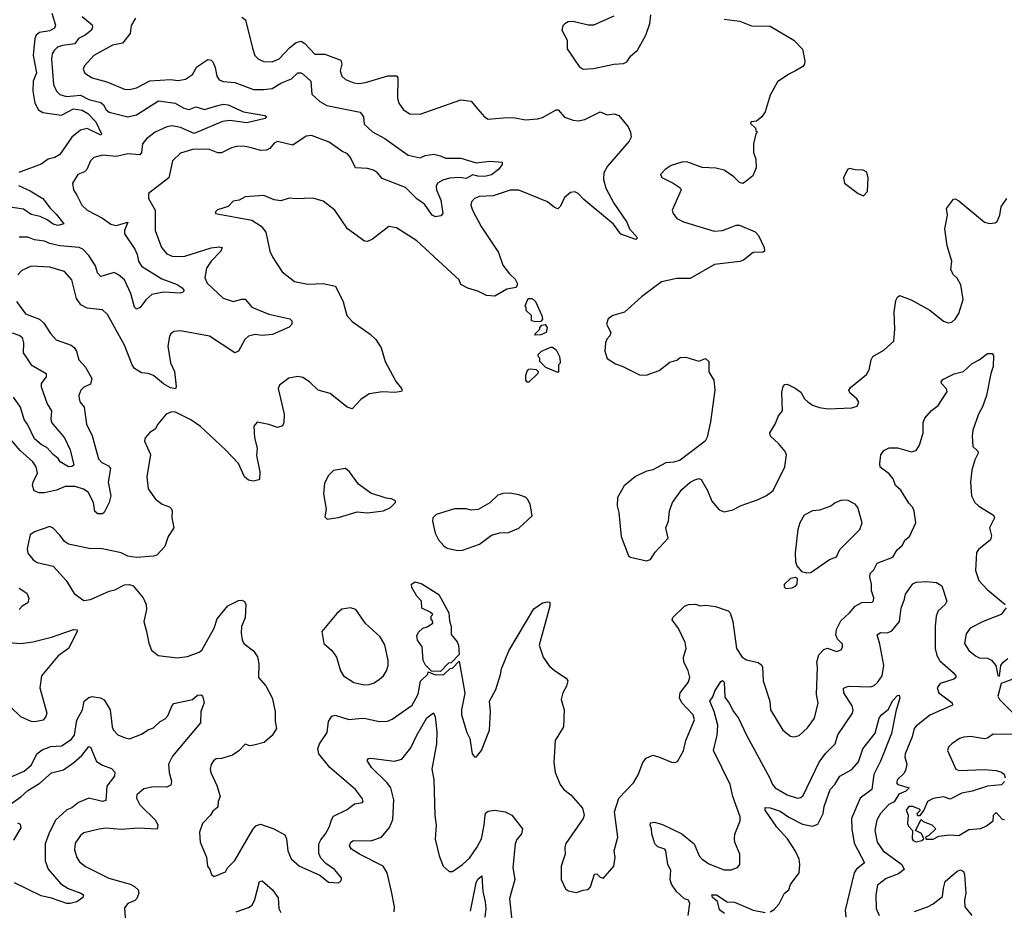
# Model space of a CAD drawing. Extents: x 1839239 to 1929705, y 762242 to 910352.
# Tile 409 of 429: x 1889368 to 1895163, y 895475 to 900716. Entities that reach past the tile are written whole.
import ezdxf

# ---------------------------------------------------------------- set-up
doc = ezdxf.new("R2010")
doc.units = 0

msp = doc.modelspace()

# ---------------------------------------------------------------- linework, layer by layer
at = {"layer": '0CON10XD'}
for points in [[(1889558.2, 900755), (1889577.9, 900685), (1889573.9, 900666.1), (1889545, 900651.2), (1889485, 900642), (1889465.4, 900625), (1889456.4, 900605), (1889447.6, 900505), (1889466.6, 900403.4), (1889448.2, 900355), (1889444.7, 900295), (1889457.1, 900225), (1889477.8, 900185), (1889505, 900171.1), (1889615, 900155.3), (1889685, 900192.1), (1889735, 900183.5), (1889768.2, 900165), (1889815.8, 900115), (1889848.8, 900045), (1889845, 900037.5), (1889765, 900076.1), (1889725, 900066.8), (1889675.8, 900025), (1889605, 899923.8), (1889575, 899905.3), (1889535, 899896.1), (1889495, 899866.8), (1889362.8, 899817.2)], [(1889735, 900734.5), (1889795.3, 900685.3), (1889797.4, 900672.6), (1889790, 900655), (1889753.6, 900625), (1889714.3, 900605.7), (1889691.9, 900575), (1889620, 900565), (1889591.4, 900555), (1889570, 900535), (1889559.6, 900515), (1889555.4, 900485), (1889568, 900335), (1889584.8, 900294.8), (1889605, 900275.4), (1889643.7, 900263.7), (1889725, 900272.3), (1889775, 900247.5), (1889845, 900229.5), (1889861.2, 900215), (1889876.6, 900186.6), (1889895, 900172.7), (1890005, 900144.6), (1890055, 900156.6), (1890185, 900239.1), (1890284, 900225), (1890335, 900196.2), (1890365, 900188.2), (1890405, 900204.4), (1890455, 900188.2), (1890535, 900211.6), (1890565, 900219.6), (1890594.6, 900214.6), (1890685, 900173.3), (1890811.7, 900151.7), (1890822.5, 900145), (1890812.5, 900135), (1890705, 900109.4), (1890605, 900123.2), (1890562.6, 900117.4), (1890395, 900046.5), (1890315, 900081.5), (1890265, 900091), (1890235, 900086.6), (1890165, 900055.3), (1890113.6, 900015), (1890090, 899985), (1890084.5, 899935), (1890075, 899921.8), (1890005, 899926.6), (1889935, 899911.8), (1889855, 899919.1), (1889803.9, 899906.1), (1889784.4, 899885), (1889764.2, 899835), (1889748.8, 899821.2), (1889710.8, 899805), (1889679.2, 899755), (1889684.3, 899715), (1889705, 899683.8), (1889734.4, 899625), (1889764.4, 899595), (1889855, 899549.1), (1889905, 899513.3), (1889935, 899505.5), (1890005.3, 899525.3), (1889984.6, 899475), (1889985.4, 899455.4), (1890046.4, 899365), (1890060, 899335), (1890068.2, 899295), (1890085, 899265.6), (1890205, 899192), (1890295, 899158), (1890325, 899138.8), (1890333.3, 899125), (1890332.5, 899115), (1890315, 899106.2), (1890215, 899112.5), (1890145, 899098.9), (1890111.4, 899068.6), (1890077.6, 899022.4), (1890055, 899013.3), (1890043.1, 899025), (1890021.5, 899105), (1889984.4, 899185), (1889950.6, 899215), (1889925, 899227.7), (1889845, 899205.6), (1889826.4, 899226.4), (1889815, 899267.5), (1889775, 899329.5), (1889739.2, 899365), (1889717.5, 899375), (1889605, 899385.7), (1889545, 899398.4), (1889515, 899412.5), (1889455, 899421.5), (1889415, 899437.3), (1889365, 899435.6)], [(1890049.2, 900725), (1890025, 900682.5), (1890018.9, 900635), (1889972.2, 900577.8)], [(1890675, 900732), (1890698, 900715), (1890739.1, 900549.1)], [(1892865, 900736.7), (1892746.4, 900683.6), (1892713.9, 900683.9), (1892625, 900706), (1892596.7, 900703.3), (1892577, 900693), (1892565, 900680), (1892560, 900655), (1892590, 900595), (1892590, 900545), (1892660.9, 900440.9), (1892685, 900426.2), (1892745, 900430), (1892864.4, 900455.6), (1892922.3, 900457.7), (1892941.2, 900468.8), (1892966.1, 900503.9), (1893005, 900537.5), (1893053.8, 900625), (1893076.2, 900695), (1893082, 900745)], [(1893515, 900720), (1893607, 900707), (1893675, 900681.2), (1893785, 900678.1), (1893925, 900596.7), (1893975, 900542.5), (1893988.8, 900475), (1893987.1, 900455), (1893978.1, 900441.9), (1893934.3, 900415.7), (1893895, 900396.7), (1893828.8, 900351.2), (1893785, 900272.5), (1893756.2, 900175), (1893736.1, 900143.9), (1893705, 900120), (1893672.5, 900115), (1893670, 900105), (1893698.3, 900078.3), (1893701.7, 900061.7), (1893710, 900055), (1893700, 900045), (1893686.7, 899985), (1893686.2, 899935), (1893700, 899895), (1893703.8, 899845), (1893682.3, 899797.7), (1893635, 899757.5), (1893625, 899752.5), (1893605, 899757.5), (1893571.7, 899791.7), (1893515, 899830), (1893465, 899843.3), (1893385, 899846.2), (1893295, 899880), (1893265, 899878.8), (1893202.3, 899857.7), (1893167.5, 899835), (1893140, 899805), (1893147, 899787), (1893215, 899754), (1893255, 899726.7), (1893261.2, 899715), (1893209.2, 899595), (1893214, 899575), (1893235.7, 899545.7), (1893275, 899526), (1893455, 899472.5), (1893504.2, 899475.8), (1893555, 899496.2), (1893585, 899506.7), (1893605, 899506.7), (1893697.9, 899467.9), (1893716.5, 899446.5), (1893750, 899375), (1893752.5, 899355), (1893745, 899347.5), (1893685, 899346), (1893628.8, 899301.2), (1893607.1, 899292.9), (1893456.7, 899275), (1893315, 899194), (1893236.1, 899193.9), (1893146.1, 899173.9), (1893027.5, 899085), (1892927.5, 898995), (1892860, 898975), (1892832.5, 898955), (1892822.5, 898925), (1892847.5, 898875), (1892842.5, 898855), (1892823.9, 898836.1), (1892816.4, 898813.6), (1892811.2, 898765), (1892825, 898723.3), (1892875, 898691.2), (1892915, 898677.5), (1893015.9, 898625.9), (1893055, 898623.8), (1893132.5, 898652.5), (1893195, 898700), (1893235, 898713.3), (1893255, 898727.5), (1893289.3, 898729.3), (1893365, 898706.7), (1893405, 898722.5), (1893423.3, 898705), (1893423.6, 898643.6), (1893453.9, 898593.9), (1893460, 898535), (1893435, 898350), (1893415, 898260), (1893403.3, 898235), (1893255, 898123.3), (1893218.3, 898111.7), (1893171.2, 898108.8), (1893095, 898068), (1893052.7, 898057.3), (1892991.7, 898028.3), (1892926.1, 897973.9), (1892886.7, 897905), (1892883.8, 897855), (1892893.8, 897815), (1892908.8, 897675), (1892951.7, 897561.7), (1892962.5, 897552.5), (1893058.3, 897531.7), (1893080, 897540), (1893107.7, 897582.3), (1893184.3, 897665), (1893170.6, 897725), (1893186.7, 897765), (1893191.9, 897825), (1893210, 897875), (1893265, 897951.2), (1893315, 897993.8), (1893341.7, 898008.3), (1893365, 898016), (1893379.5, 898009.5), (1893416, 897945), (1893442.4, 897882.4), (1893485, 897831.2), (1893515, 897819.2), (1893565, 897832.5), (1893615, 897857.1), (1893715, 897892.5), (1893764.2, 897915.8), (1893803.3, 897945), (1893872.5, 898085), (1893882, 898155), (1893874, 898175), (1893835, 898222), (1893786.7, 898265), (1893783.8, 898285), (1893813.8, 898335), (1893833.8, 898385), (1893858, 898415), (1893854, 898525), (1893862.3, 898557.7), (1893870.8, 898569.2), (1893885, 898571.2), (1893932.5, 898547.5)], [(1889972.2, 900577.8), (1889915, 900566.5), (1889805, 900505.5), (1889749.2, 900445), (1889741.9, 900425), (1889752, 900402), (1889794, 900375), (1889881.1, 900351.1), (1889985, 900307.5), (1890015, 900306.2), (1890055, 900315.5), (1890133.6, 900356.4), (1890255, 900363.8), (1890300.7, 900359.3), (1890344.5, 900365.5), (1890385, 900394.2), (1890411.2, 900438.8), (1890475, 900481.4), (1890495, 900478), (1890505, 900468.8), (1890518.9, 900435), (1890528.1, 900385), (1890542.8, 900362.8), (1890565, 900351.9), (1890635, 900347.1), (1890745, 900306.4), (1890805, 900304.6), (1890855, 900311.9), (1890908.5, 900345), (1890968.3, 900368.3), (1891005, 900402.7), (1891023.6, 900403.6), (1891036.7, 900396.7), (1891082.2, 900355), (1891087.4, 900277.4), (1891135, 900234.7), (1891175, 900211.1), (1891372, 900172), (1891390.9, 900145), (1891395, 900101.9), (1891445, 900056.9), (1891516.8, 900016.8), (1891655, 899919.6), (1891725, 899903.1), (1891755, 899916.7), (1891805, 899925.6), (1891845.5, 899915.5), (1891875, 899900.5), (1891965, 899902.2), (1892054.3, 899874.3), (1892135, 899884), (1892207, 899877), (1892207.5, 899865), (1892186.2, 899835), (1892145, 899804.2), (1892105, 899794.5), (1892065, 899794.6), (1892035, 899803.9), (1892009.3, 899789.3), (1891995, 899781.8), (1891956.7, 899786.7), (1891897, 899783), (1891858.1, 899771.9), (1891826.6, 899753.4), (1891818.6, 899735), (1891820.5, 899715), (1891846.8, 899655), (1891858.8, 899575), (1891847.7, 899562.3), (1891815, 899556.2), (1891795, 899566.7), (1891749.8, 899629.8), (1891705, 899662.2), (1891638.6, 899728.6), (1891502.3, 899782.3), (1891475, 899815.6), (1891451.5, 899831.5), (1891415, 899840.9), (1891345, 899843.8), (1891314.6, 899905), (1891297, 899927), (1891265, 899942), (1891189.2, 899995), (1891085, 900035.6), (1891055, 900031.4), (1890975, 899978.6), (1890885, 899998.6), (1890865, 899989.2), (1890840.8, 899959.2), (1890821.1, 899948.9), (1890785, 899947.1), (1890725.4, 899964.6), (1890685, 899971.8), (1890645, 899969.6), (1890615, 899962.1), (1890555, 899932), (1890535, 899932.2), (1890485, 899952.1), (1890455, 899954.6), (1890385, 899952.7), (1890315, 899930), (1890267.1, 899885), (1890245, 899785.7), (1890126.1, 899693.9), (1890126.2, 899665), (1890164.5, 899595), (1890164.6, 899475), (1890203.5, 899375), (1890235, 899337.8), (1890265, 899324.5), (1890335, 899322.2), (1890495, 899372.9), (1890545, 899380.5), (1890560, 899375), (1890551.5, 899355), (1890495.3, 899295), (1890467.9, 899255), (1890458, 899198), (1890471.5, 899165), (1890565, 899077.3), (1890625, 899058.2), (1890675, 899072.5), (1890695, 899070.6), (1890733.8, 899025), (1890835, 898983.6), (1890957.5, 898955), (1890970, 898945), (1890970, 898925), (1890954.2, 898905.8), (1890856.1, 898863.9), (1890795, 898857.7), (1890755, 898863.6), (1890715, 898853.6), (1890693.1, 898835), (1890655, 898766.2), (1890635, 898756), (1890485, 898854.4), (1890315, 898885.7), (1890275, 898880.8), (1890256, 898865), (1890249.1, 898850.9), (1890240, 898795), (1890256.6, 898696.6), (1890279.4, 898645), (1890288.3, 898558.3), (1890285.7, 898544.3), (1890255, 898548.9), (1890215, 898572.5), (1890155, 898621.5), (1890125, 898633.5), (1890085, 898638.5), (1890043.2, 898663.2), (1890029.2, 898685), (1889985, 898800.8), (1889885, 898982), (1889855, 899008.1), (1889765, 899019.5), (1889728.4, 899038.4), (1889703.1, 899075), (1889674.4, 899185), (1889632.5, 899235), (1889545, 899259.2), (1889436.4, 899266.4), (1889380.5, 899239.5), (1889357.5, 899215)], [(1890739.1, 900549.1), (1890752.9, 900505), (1890773.7, 900483.7), (1890805, 900469.5), (1890855, 900467.5), (1890895, 900486.7), (1890957.7, 900552.3), (1890995, 900582.2), (1891025, 900590.6), (1891046.6, 900576.6), (1891105, 900513.1), (1891165, 900513.9), (1891258.6, 900478.6), (1891263.8, 900455), (1891254, 900415), (1891263.8, 900385), (1891285, 900364.2), (1891334.5, 900344.5), (1891365, 900340.5), (1891403, 900347), (1891535, 900386.9), (1891585.5, 900385.5), (1891594.2, 900374.2), (1891591.4, 900255), (1891600, 900225), (1891628, 900185), (1891665, 900163.1), (1891725, 900160.6), (1891965, 900245.6), (1892025, 900236.2), (1892062.1, 900192.1), (1892104.3, 900144.3), (1892125, 900130), (1892235, 900141.5), (1892285, 900139.4), (1892345, 900126.7), (1892415, 900132.5), (1892445, 900141.1), (1892525, 900186), (1892536.7, 900185), (1892575, 900142.5), (1892625, 900124.4), (1892655, 900120.5), (1892695, 900128.5), (1892785, 900174.3), (1892825, 900155.7), (1892867.3, 900162.7), (1892895, 900153.1), (1892948.6, 900085), (1892963.3, 900055), (1892967.9, 900025), (1892955, 900000.8), (1892828.6, 899855), (1892807.1, 899815), (1892804.5, 899775), (1892818.9, 899725), (1892865, 899637.5), (1892942, 899525), (1892956.9, 899485), (1893005, 899432.5), (1892995, 899422.5), (1892905.8, 899455), (1892862.7, 899512.7), (1892687.8, 899657.8), (1892655, 899692.9), (1892635, 899702.9), (1892610, 899700), (1892575, 899670), (1892551.2, 899618.8), (1892535, 899604), (1892515, 899610.8), (1892473.8, 899643.8), (1892305, 899712.7), (1892255, 899713.9), (1892155, 899680), (1892074, 899676), (1892045, 899663.1), (1892027.1, 899645), (1892024.4, 899625), (1892033.8, 899595), (1892085, 899498.8), (1892185.3, 899345.3), (1892212.1, 899272.1), (1892250.5, 899220.5), (1892285, 899190), (1892298.6, 899161.4), (1892290.7, 899139.3), (1892235, 899130), (1892165, 899089.5), (1892115, 899092.5), (1892065, 899118.6), (1892005, 899136.7), (1891965, 899157.5), (1891953.8, 899185), (1891934, 899205), (1891705, 899415.6), (1891585, 899491.2), (1891540.5, 899499.5), (1891445, 899424.2), (1891415, 899410.8), (1891397.5, 899412.5), (1891298, 899485), (1891222.5, 899595), (1891155, 899648.1), (1891093.2, 899666.8), (1890995, 899662), (1890955, 899666), (1890905, 899650.8), (1890865.6, 899655.6), (1890805, 899680.8), (1890695, 899673.3), (1890660, 899655), (1890625, 899647.5), (1890595, 899617.5), (1890533, 899597), (1890520, 899585), (1890520, 899575), (1890735, 899537.1), (1890790.3, 899500.3), (1890816, 899465), (1890841.2, 899355), (1890857.7, 899317.7), (1890913, 899233), (1890985.9, 899175.9), (1891065, 899160), (1891155, 899164.4), (1891227.5, 899147.5), (1891272.9, 899055), (1891293.1, 898975), (1891325, 898940), (1891431.2, 898865), (1891463.8, 898835), (1891496, 898785), (1891520, 898705), (1891562, 898625), (1891583.8, 898585), (1891616.2, 898545), (1891620, 898535), (1891615, 898527.5), (1891576.9, 898523.1), (1891503.4, 898526.6), (1891425, 898514), (1891375, 898482), (1891325, 898426.2), (1891295, 898436), (1891195, 898516), (1891125, 898536.2), (1891073.3, 898585), (1891035, 898611.2), (1891005, 898616), (1890953, 898607), (1890896.7, 898565), (1890890, 898545), (1890923.8, 898395), (1890922.2, 898345), (1890915, 898326.2), (1890885, 898315.8), (1890835, 898334), (1890765, 898346.7), (1890746.7, 898325), (1890750.8, 898255), (1890765.8, 898195), (1890762.3, 898152.3), (1890782, 898055), (1890780, 898015), (1890775, 898007.5), (1890745, 898001.2), (1890715, 898006.2), (1890692, 898025), (1890663.8, 898086.2), (1890656.2, 898105), (1890579.2, 898185), (1890433, 898323), (1890375, 898361.3), (1890285, 898406.8), (1890261.7, 898408.3), (1890230, 898395), (1890180.8, 898335), (1890165, 898306.2), (1890135, 898286.2), (1890106.7, 898255), (1890102, 898235), (1890137, 898157), (1890117.1, 898025), (1890124.3, 897955), (1890167.5, 897895), (1890206, 897866), (1890249.5, 897849.5), (1890259.7, 897839.7), (1890265.7, 897825), (1890262.9, 897785), (1890275.5, 897725), (1890241.1, 897675), (1890223.3, 897615), (1890175.7, 897564.3), (1890155, 897558), (1890055, 897551.9), (1890005, 897559.4), (1889985, 897568.1), (1889965, 897578.1), (1889845, 897604.5), (1889785, 897602.1), (1889655, 897630), (1889632, 897645), (1889605, 897683.3), (1889565, 897723.3), (1889545, 897733.8), (1889455, 897702.1), (1889429.5, 897685), (1889411.4, 897605), (1889416.6, 897576.6), (1889446.8, 897536.8), (1889470.9, 897520.9), (1889565, 897500), (1889642, 897415), (1889688.8, 897338.8), (1889745, 897298.8), (1889785, 897304), (1889895, 897352.5), (1889928.7, 897361.3), (1889985, 897390), (1890015, 897392), (1890035, 897383.8), (1890095, 897313.3), (1890112.9, 897275), (1890114.4, 897245), (1890099.2, 897175), (1890113.9, 897116.1), (1890127.7, 897047.7), (1890143.3, 897005), (1890183.9, 896973.9), (1890295, 896961.2), (1890355, 896968), (1890425, 896993.1), (1890440.6, 897005), (1890512.2, 897135), (1890530.6, 897189.4), (1890592.8, 897267.2), (1890655, 897297.1), (1890675, 897299.2), (1890692, 897292), (1890700, 897275), (1890695.8, 897195.8), (1890674.4, 897145), (1890671.2, 897105), (1890677.5, 897067.5), (1890687.1, 897045), (1890745, 897002.5), (1890767.4, 896967.4), (1890775.7, 896925), (1890774.2, 896845), (1890816.2, 896795), (1890854, 896725), (1890872, 896645), (1890871.2, 896585), (1890880, 896545), (1890855, 896503.3), (1890807.3, 896462.7), (1890746.1, 896446.1), (1890722.3, 896442.3), (1890695, 896452.5), (1890657, 896413), (1890621.4, 896388.6), (1890555, 896368.8), (1890525, 896366), (1890508.8, 896355), (1890495, 896332.5), (1890489.2, 896305), (1890492.9, 896285), (1890529.1, 896209.1), (1890547.3, 896145), (1890536.8, 896115), (1890535, 896081.2), (1890505, 896058.8), (1890491.2, 896035), (1890443.8, 895985), (1890426.2, 895935), (1890430, 895875), (1890468.3, 895788.3), (1890473.6, 895733.6), (1890487.5, 895715), (1890497.5, 895685), (1890513.6, 895673.6), (1890579.3, 895700.7), (1890591.2, 895725), (1890635, 895767.5), (1890740.4, 895949.6), (1890758.8, 895971.2), (1890785, 895982.2), (1890863.7, 895953.7), (1890929.6, 895919.6), (1890939.4, 895895), (1890945.6, 895825), (1890966.7, 895776.7), (1891015, 895734.2), (1891135, 895681.2), (1891185, 895641.2), (1891243, 895637), (1891256.4, 895643.6), (1891262.5, 895655), (1891262.5, 895665), (1891220, 895715), (1891169.4, 895749.4), (1891141.4, 895781.4), (1891128.2, 895808.2), (1891129.1, 895865), (1891139.6, 895890.4), (1891168.1, 895925), (1891192.4, 895967.6), (1891202.6, 896007.4), (1891215, 896028.6), (1891295, 896067.5), (1891338.8, 896101.2), (1891385, 896108.8), (1891390, 896115), (1891385, 896130), (1891344.2, 896185), (1891194.3, 896315), (1891128, 896395), (1891122.9, 896425), (1891131.9, 896455), (1891177.9, 896522.1), (1891185.7, 896585), (1891205, 896618), (1891225, 896622.2), (1891305, 896598.5), (1891365, 896603.5), (1891395, 896605.5), (1891485, 896585.6), (1891532.1, 896587.9), (1891560.3, 896599.7), (1891678.9, 896681.1), (1891713.8, 896746.2), (1891727.7, 896822.3), (1891770, 896865), (1891771.7, 896878.3), (1891815, 896860), (1891865, 896862.5), (1891901.7, 896898.3), (1891915, 896900), (1891955, 896940), (1891987.3, 896752.7), (1891968.6, 896655), (1891969.2, 896625), (1892000.7, 896520.7), (1892017.5, 896485), (1892031.2, 896395), (1892045, 896377.5), (1892055, 896376.7), (1892086.9, 896415), (1892134.2, 896535), (1892139.4, 896645), (1892132.9, 896705), (1892170.6, 896775), (1892197.3, 896862.7), (1892204.4, 896895), (1892247.6, 897002.4), (1892395, 897248.8), (1892445, 897284.4), (1892475, 897290.8), (1892487.7, 897287.7), (1892488.1, 897265), (1892425.8, 897035), (1892450, 896965), (1892485, 896913.8), (1892515.5, 896885.5), (1892585, 896841.2), (1892594, 896825), (1892586.6, 896793.4), (1892564, 896755), (1892556, 896715), (1892572.9, 896655), (1892569.2, 896555), (1892520, 896475), (1892512.5, 896345), (1892520, 896285), (1892550, 896215), (1892570, 896185), (1892611.2, 896155), (1892680.8, 896075), (1892690, 896035), (1892684.2, 896015), (1892582.9, 895867.1), (1892577.5, 895845), (1892579.2, 895805), (1892554.2, 895735), (1892556, 895655), (1892581.2, 895601.2), (1892598.3, 895588.3), (1892645, 895578.8), (1892685, 895593.8), (1892715, 895596.2), (1892727.7, 895612.3), (1892752.2, 895687.8), (1892765, 895688.6), (1892785, 895670), (1892805, 895663.3), (1892865.7, 895734.3), (1892872, 895785), (1892866.2, 895825), (1892888.1, 895905), (1892870, 896055), (1892895.5, 896134.5), (1892981.2, 896225), (1893008.8, 896271.2), (1893035, 896343.8), (1893055, 896370), (1893095, 896387.1), (1893133.3, 896376.7), (1893205, 896346), (1893225, 896343.8), (1893239.7, 896350.3), (1893275, 896413.3), (1893289.5, 896475), (1893339.4, 896595), (1893331.4, 896625), (1893264.8, 896694.8), (1893250.7, 896725), (1893255.3, 896754.7), (1893301.9, 896815), (1893313.1, 896845), (1893301.9, 896885), (1893276.4, 896936.4), (1893275.5, 896965), (1893290.5, 897015), (1893285, 897050), (1893245, 897133.8), (1893207.5, 897185), (1893211.7, 897198.3), (1893281.4, 897265), (1893304.7, 897275.3), (1893345, 897276.8), (1893375, 897266.8), (1893405, 897270.5), (1893462.8, 897262.8), (1893537.9, 897237.9), (1893550, 897225), (1893564.6, 897174.6), (1893587.1, 897015), (1893620, 896965), (1893645, 896948.6), (1893715, 896932.9), (1893735, 896920), (1893740.6, 896905), (1893744.3, 896825), (1893784.2, 896705), (1893788.1, 896655), (1893859.2, 896535), (1893905, 896499.2), (1893925, 896495.8), (1893955, 896504.2), (1894005, 896548), (1894046.7, 896605), (1894067.1, 896695), (1894058.8, 896745), (1894064.6, 896905), (1894060.9, 896935), (1894071.7, 896978.3), (1894100.9, 897009.1), (1894122.5, 897017.5), (1894175, 896997.9), (1894202.9, 897007.1), (1894211.9, 897025), (1894210.9, 897040.9), (1894180.9, 897070.9), (1894172.7, 897095), (1894176.5, 897126.5), (1894200.7, 897179.3), (1894252.2, 897225), (1894285, 897264.5), (1894325, 897286.7), (1894385, 897288.2), (1894393.3, 897296.7), (1894395.9, 897314.1)], [(1894335, 899680), (1894357.5, 899705), (1894362.5, 899785), (1894355, 899820), (1894331.7, 899831.7), (1894285, 899832.5), (1894255, 899840), (1894240, 899835), (1894217.5, 899785), (1894222.5, 899755), (1894304, 899694), (1894335, 899680)], [(1889361.4, 899741.4), (1889429.6, 899709.6), (1889505, 899663.3), (1889547.2, 899607.2), (1889582.4, 899572.4), (1889628.8, 899515), (1889595, 899505.6), (1889565, 899513.5), (1889529, 899539), (1889487.8, 899557.8), (1889435, 899570.6), (1889390.6, 899600.6), (1889283.6, 899616.4)], [(1893932.5, 898547.5), (1893966, 898525), (1893988, 898485), (1894006.6, 898466.6), (1894035, 898446.9), (1894075, 898433.1), (1894124.4, 898425.6), (1894265, 898431.2), (1894298.3, 898441.7), (1894306.7, 898465), (1894296.2, 898485), (1894255, 898520), (1894248.8, 898535), (1894258.8, 898551.2), (1894351.7, 898628.3), (1894367.5, 898655), (1894379.2, 898715), (1894388.8, 898735), (1894455, 898772), (1894513.8, 898825), (1894520, 898895), (1894515.6, 898995), (1894525.8, 899064.2), (1894535, 899083.3), (1894547, 899093), (1894615, 899068.6), (1894725, 899007.5), (1894805, 898941.2), (1894832.3, 898932.3), (1894854.1, 898935.9), (1894875, 898953.8), (1894895, 898986.7), (1894920.6, 899069.4), (1894907.7, 899155), (1894885, 899194.4), (1894863.6, 899215), (1894849.2, 899245), (1894854, 899295), (1894828, 899385), (1894814.3, 899485), (1894829.2, 899565), (1894824, 899605), (1894865, 899660), (1894875, 899662.5), (1894895, 899651.2), (1895046.7, 899525), (1895075, 899516), (1895109.5, 899520.5), (1895120.5, 899529.5), (1895136.7, 899565), (1895144.1, 899615.9), (1895178.8, 899665)], [(1889348.3, 899058.3), (1889401.5, 898985), (1889485, 898954.1), (1889510.5, 898930.5), (1889548.7, 898868.7), (1889582.6, 898832.6), (1889671.5, 898801.5), (1889687.9, 898787.9), (1889701.8, 898765), (1889717.1, 898715), (1889755, 898670.9), (1889791.8, 898605), (1889785, 898572.2), (1889745, 898552.9), (1889727.1, 898535), (1889716, 898505), (1889718.6, 898485), (1889724.6, 898464.6), (1889748.1, 898435), (1889761.8, 898335), (1889795, 898266.7), (1889832, 898132), (1889850.9, 898110.9), (1889890.2, 898090.2), (1889903.3, 898075), (1889887.9, 897995), (1889904, 897915), (1889894.4, 897875), (1889865, 897815.6), (1889855, 897809.1), (1889828.9, 897808.9), (1889811.1, 897821.1), (1889802.2, 897875), (1889771.2, 897935), (1889743.5, 897953.5), (1889695, 897968.3), (1889635, 897969.7), (1889585, 897947.6), (1889515, 897931.2), (1889482, 897932), (1889453.1, 897943.1), (1889442.5, 897975), (1889446.7, 897995), (1889473.2, 898046.8), (1889465.4, 898085.4), (1889446, 898115), (1889370.2, 898180.2), (1889301.9, 898261.9)], [(1892405, 898937.5), (1892380, 898945), (1892380, 898975), (1892350, 899005), (1892350, 899025), (1892342.5, 899032.5), (1892360, 899075), (1892385, 899076.2), (1892405, 899057.5), (1892441.2, 898975), (1892446.2, 898953.8), (1892435, 898940), (1892405, 898937.5)], [(1892405, 898860), (1892400, 898865), (1892430, 898895), (1892430, 898905), (1892441.7, 898918.3), (1892461.7, 898921.7), (1892472.5, 898905), (1892466.7, 898875), (1892435, 898862.5), (1892405, 898860)], [(1889323.6, 898873.6), (1889368.3, 898858.3), (1889382.9, 898845), (1889390.8, 898815), (1889389.2, 898755), (1889434.7, 898685), (1889524.2, 898635), (1889524.4, 898615), (1889505, 898589.5), (1889494.5, 898575), (1889493.8, 898555), (1889529.1, 898455), (1889554.7, 898415), (1889550.4, 898365), (1889555, 898346.2), (1889631.5, 898255), (1889665.5, 898185), (1889686.5, 898095), (1889675, 898087.1), (1889655, 898085.7), (1889607.1, 898115), (1889594.6, 898134.6), (1889565, 898156.5), (1889527.7, 898197.7), (1889495, 898215.3), (1889455, 898249.6), (1889415, 898332.7), (1889393.6, 898363.6), (1889371.9, 898435), (1889332.3, 898495)], [(1892535, 898640), (1892465, 898670), (1892430, 898705), (1892430, 898725), (1892421.7, 898731.7), (1892420, 898745), (1892440, 898765), (1892495, 898790), (1892505, 898790), (1892525, 898773.3), (1892546.2, 898735), (1892550, 898705), (1892550, 898695), (1892540, 898685), (1892540, 898645), (1892535, 898640)], [(1894395.9, 897314.1), (1894381.1, 897355), (1894382.3, 897395), (1894371.1, 897435), (1894373, 897457), (1894395, 897478.8), (1894415, 897517.1), (1894506.3, 897553.7), (1894533.6, 897596.4), (1894565, 897623.3), (1894577.6, 897652.4), (1894605, 897675.5), (1894643.5, 897755), (1894633.7, 897823.7), (1894624.6, 897844.6), (1894601.1, 897871.1), (1894555, 897947.3), (1894523.6, 897975), (1894508.5, 898015), (1894485, 898044.4), (1894433.4, 898083.4), (1894430.2, 898105), (1894436.7, 898155), (1894455, 898181.7), (1894485, 898197.5), (1894535, 898197.5), (1894616.9, 898173.1), (1894645, 898180), (1894665, 898212), (1894686.4, 898285), (1894686.7, 898345), (1894695, 898371.2), (1894734.6, 898415.4), (1894775, 898446), (1894820.9, 898519.1), (1894826.4, 898526.4), (1894823.9, 898543.9), (1894793.8, 898575), (1894791.2, 898585), (1894800.9, 898599.1), (1894868.5, 898631.5), (1894924, 898645), (1894975, 898692.2), (1895016.2, 898713.8), (1895065, 898752.5), (1895091.7, 898751.7), (1895099.3, 898739.3), (1895098, 898675), (1895083.3, 898635), (1895058.9, 898505), (1895035, 898438.8), (1895011.2, 898395), (1894978.7, 898301.3), (1894973.3, 898265), (1894978.1, 898205), (1895006.9, 898176.9), (1895010, 898165), (1894990, 898125), (1894972.2, 898065), (1894964.5, 897995), (1894970, 897915), (1894990.8, 897875), (1895013.7, 897853.7), (1895099.3, 897799.3), (1895105.7, 897785), (1895075.7, 897725), (1895088.3, 897678.3), (1895081.4, 897655), (1895011.3, 897598.7), (1894999.7, 897580.3), (1894994.3, 897475), (1895012.9, 897415), (1895062.6, 897362.6), (1895168, 897275)], [(1892355, 898582.5), (1892346.7, 898595), (1892346.2, 898625), (1892355, 898647.5), (1892365, 898660), (1892375, 898662.5), (1892408.3, 898658.3), (1892420, 898645), (1892417.5, 898635), (1892365, 898583.3), (1892355, 898582.5)], [(1891177, 897777), (1891215, 897783.3), (1891245, 897786.7), (1891355, 897819.2), (1891415, 897814.2), (1891510, 897825), (1891550, 897845), (1891580, 897875), (1891580, 897885), (1891557, 897897), (1891525, 897900), (1891435, 897929.2), (1891362.8, 897982.8), (1891308.6, 898055), (1891285, 898075.6), (1891215, 898063.8), (1891185.6, 898034.4), (1891162.2, 897987.8), (1891156, 897925), (1891171.2, 897835), (1891165, 897790), (1891177, 897777)], [(1891945, 897592.7), (1891975, 897593.6), (1892075, 897629.2), (1892145, 897682.5), (1892195, 897696.7), (1892245, 897698.8), (1892306.5, 897723.5), (1892384.1, 897795.9), (1892372, 897865), (1892356.2, 897895), (1892345, 897905.8), (1892305, 897920.8), (1892255, 897930), (1892211.7, 897928.3), (1892181.7, 897918.3), (1892135, 897872.5), (1892067, 897833), (1892025, 897830), (1891995, 897837.5), (1891927, 897837), (1891820, 897805), (1891800, 897785), (1891797.5, 897765), (1891814, 897695), (1891832.5, 897655), (1891865, 897619.2), (1891885, 897606.7), (1891945, 897592.7)], [(1894000.5, 897460.5), (1894025, 897463.8), (1894135, 897540), (1894175, 897555.5), (1894195, 897597.5), (1894313.8, 897715), (1894326.2, 897755), (1894301.2, 897845), (1894285.7, 897865.7), (1894245, 897886.2), (1894205, 897888), (1894167.3, 897872.7), (1894143.3, 897853.3), (1894075, 897830), (1894034.2, 897825.8), (1893985, 897800), (1893960, 897755), (1893948.8, 897715), (1893931.7, 897578.3), (1893934.2, 897525), (1893943, 897503), (1893969.5, 897469.5), (1894000.5, 897460.5)], [(1893878.3, 897368.3), (1893915, 897373.3), (1893935, 897383.3), (1893943.3, 897395), (1893946.7, 897425), (1893935, 897432.5), (1893905, 897426.7), (1893868.3, 897391.7), (1893868.3, 897378.3), (1893878.3, 897368.3)], [(1889365, 897370.4), (1889410.5, 897340.5), (1889422.1, 897312.1), (1889416, 897284), (1889382.5, 897265), (1889364.5, 897245.5)], [(1891845, 896880), (1891791.7, 896881.7), (1891757, 896917), (1891742, 896945), (1891737.5, 897025), (1891708.8, 897065), (1891705, 897090), (1891715, 897112.5), (1891740, 897135), (1891767, 897143), (1891800, 897165), (1891798.3, 897178.3), (1891790, 897185), (1891790, 897205), (1891800, 897215), (1891785, 897230), (1891735, 897252.5), (1891732.5, 897295), (1891705, 897323.3), (1891676.2, 897375), (1891673.8, 897395), (1891695, 897408), (1891735, 897396), (1891835, 897332.5), (1891894, 897225), (1891897.5, 897177.5), (1891908.6, 897145), (1891908.3, 897098.3), (1891943.3, 897055), (1891951.2, 897035), (1891955, 896980), (1891908.3, 896931.7), (1891891.7, 896928.3), (1891845, 896880)], [(1893302.9, 895445), (1893312.5, 895515), (1893305, 895534.2), (1893281.5, 895541.5), (1893234.7, 895584.7), (1893205, 895628.8), (1893196.4, 895656.4), (1893201.2, 895711.2), (1893183.6, 895745), (1893170.4, 895825), (1893165, 895834.3), (1893125, 895849.1), (1893106.5, 895866.5), (1893088.2, 895925), (1893087.5, 895955), (1893078.6, 895975), (1893081.4, 895988.6), (1893105, 895994.2), (1893150.6, 895980.6), (1893265.8, 895925), (1893338.6, 895865), (1893368.1, 895795), (1893385, 895775.7), (1893425, 895748.1), (1893515, 895711.9), (1893555, 895712), (1893592.5, 895727.5), (1893606, 895745), (1893605.8, 895805), (1893576.9, 895875), (1893574.4, 895895), (1893577.6, 895922.4), (1893609.1, 896000.9), (1893607.8, 896025), (1893564.8, 896145), (1893549.6, 896215), (1893451.8, 896415), (1893473.4, 896505), (1893476.5, 896563.5), (1893456.6, 896645), (1893429.6, 896705), (1893448.3, 896731.7), (1893459.7, 896765), (1893495, 896822), (1893505, 896827.1), (1893515, 896818), (1893519.3, 896729.3), (1893544.7, 896694.7), (1893568.8, 896645), (1893599.6, 896605), (1893645.5, 896505), (1893783.1, 896253.1), (1893799.2, 896215), (1893815, 896195.5), (1893885, 896153.8), (1893945.5, 896134.5), (1893965, 896138.1), (1893979.2, 896150.8), (1894073.6, 896346.4), (1894111.9, 896398.1), (1894167.1, 896455), (1894183.4, 896506.6), (1894270, 896635), (1894273.5, 896655), (1894268.8, 896678.8), (1894218.9, 896755), (1894217.5, 896782.5), (1894246.8, 896793.2), (1894375, 896789.6), (1894395, 896795.6), (1894416.9, 896815), (1894444.5, 896855), (1894453.9, 896915), (1894431.3, 897041.3), (1894414.2, 897095.8), (1894435, 897110), (1894475, 897107.3), (1894501.1, 897118.9), (1894546, 897174), (1894550.9, 897205), (1894557, 897253), (1894576.8, 897305), (1894580.9, 897335), (1894624.4, 897395.6), (1894644.5, 897405.5), (1894705, 897409.7), (1894765, 897403), (1894795.5, 897385), (1894825.6, 897295), (1894815.8, 897275), (1894775, 897236.9), (1894762.2, 897205), (1894755.8, 897145), (1894756.4, 897015), (1894765.9, 896975), (1894783.3, 896943.3), (1894862.9, 896875), (1894878, 896855), (1894878.8, 896845), (1894866.7, 896835), (1894785, 896808.6), (1894768.6, 896785), (1894777.5, 896755), (1894855.8, 896695), (1894858.8, 896681.2), (1894725, 896623.6), (1894645, 896559.2), (1894633.5, 896545), (1894620.7, 896495), (1894578.9, 896395), (1894578, 896375), (1894588.8, 896335), (1894581.8, 896298.2), (1894571.1, 896278.9), (1894534.3, 896245), (1894528.1, 896225), (1894536, 896215), (1894602.5, 896195), (1894583.3, 896175), (1894542, 896158), (1894515, 896113.1), (1894483.4, 896096.6), (1894435.6, 896045), (1894414, 896006), (1894400.4, 895945), (1894415.3, 895875), (1894449.6, 895825), (1894560, 895745), (1894574.2, 895715), (1894540.2, 895689.8), (1894468.1, 895661.9), (1894417.8, 895622.2), (1894406.9, 895565), (1894409.2, 895485), (1894427.5, 895445)], [(1891395, 896801.1), (1891425, 896803.1), (1891455, 896814), (1891485.6, 896834.4), (1891510, 896855), (1891527.5, 896885), (1891537.1, 896915), (1891536.9, 896945), (1891516.4, 897036.4), (1891490, 897085), (1891403, 897163), (1891345.6, 897245.6), (1891315, 897254.3), (1891263.6, 897246.4), (1891235, 897221.2), (1891146.7, 897115), (1891158.8, 897045), (1891205, 897003.3), (1891233.3, 896965), (1891256, 896885), (1891273.8, 896855), (1891335, 896814.5), (1891395, 896801.1)], [(1895174.3, 897255), (1895144, 897215), (1895038.8, 897175), (1894962, 897135), (1894939.1, 897100.9), (1894930, 897045), (1894955, 897004.2), (1894993.3, 896973.3), (1895015, 896961.5), (1895065, 896959.5), (1895087.8, 896947.8), (1895113.1, 896915), (1895125, 896857.5), (1895135, 896852.5), (1895143.3, 896915), (1895155.8, 896934.2), (1895185, 896957.5)], [(1889255, 897055.7), (1889375, 897045.5), (1889445, 897055.4), (1889555, 897082.9), (1889685, 897126.9), (1889705.4, 897125.4), (1889706.9, 897115), (1889655.4, 897015), (1889595, 896971.5), (1889497.3, 896855), (1889485.7, 896785), (1889527.5, 896635), (1889522, 896615), (1889505.6, 896594.4), (1889456.8, 896583.2), (1889435, 896585.8), (1889375, 896612.9), (1889315, 896670)], [(1895213.3, 896835), (1895145, 896810), (1895125.8, 896735), (1895134.6, 896714.6), (1895285, 896566.2)], [(1889215, 896216.4), (1889395, 896293.8), (1889438.3, 896331.7), (1889469.6, 896395), (1889499.9, 896420.1), (1889552, 896438), (1889615, 896442.3), (1889670.6, 896479.4), (1889690.8, 896505), (1889705.3, 896594.7), (1889737.3, 896655), (1889747.3, 896705), (1889775, 896728.1), (1889795, 896732.5), (1889844.6, 896724.6), (1889865, 896714.3), (1889900.5, 896655), (1889912.7, 896555), (1889920.6, 896535), (1889945, 896508), (1889988.9, 896488.9), (1890014.6, 896484.6), (1890085, 896511.2), (1890125, 896537.5), (1890155, 896548), (1890195, 896585.4), (1890225, 896600.9), (1890240.7, 896619.3), (1890265, 896680), (1890275, 896691.2), (1890385, 896716.2), (1890415, 896740), (1890435, 896743.3), (1890445, 896737.5), (1890454.3, 896695), (1890434.2, 896645), (1890431.7, 896578.3), (1890268.4, 896381.6), (1890244.6, 896335.4), (1890248.8, 896285), (1890262.2, 896235), (1890258.1, 896211.9), (1890235, 896200), (1890155, 896201.3), (1890099.3, 896189.3), (1890057.5, 896155), (1890055.7, 896135), (1890074.5, 896095), (1890167.5, 896005), (1890180.4, 895975), (1890178.1, 895951.9), (1890065, 895958.9), (1889965, 895951.1), (1889875, 895957.3), (1889835, 895952.2), (1889745, 895930.8), (1889726, 895915), (1889695, 895870), (1889690.5, 895830.5), (1889704.4, 895785), (1889720.9, 895760.9), (1889755, 895731.9), (1889893.1, 895663.1), (1890017.9, 895627.9), (1890044, 895615), (1890065.8, 895595), (1890070, 895575), (1890058, 895545), (1890045, 895532.9), (1890005, 895514.4), (1889985, 895488.8), (1889990, 895405)], [(1893785, 895466), (1893809.7, 895480.3), (1893837.3, 895512.7), (1893870, 895575), (1893894.2, 895595), (1893905, 895626.7), (1893956.2, 895695), (1893960, 895745), (1893955.6, 895775), (1893935, 895822), (1893886.9, 895895), (1893823.9, 895963.9), (1893755.7, 896065), (1893755, 896078.8), (1893785, 896077.7), (1893845, 896058.8), (1893895, 896022.2), (1893975, 895982.4), (1894035, 895970), (1894065, 895982.5), (1894098.1, 896045), (1894103.5, 896085), (1894138.3, 896185), (1894166.8, 896215), (1894195, 896263.3), (1894266.1, 896303.9), (1894305, 896348.5), (1894330.9, 896425), (1894402.4, 896517.6), (1894426.9, 896605), (1894440.8, 896625), (1894481.7, 896658.3), (1894505, 896706.9), (1894535, 896738), (1894545, 896740), (1894548.6, 896725), (1894524.2, 896645), (1894498.5, 896515), (1894435, 896352.2), (1894396.1, 896273.9), (1894384.5, 896185.5), (1894315, 896134.4), (1894263.3, 896015), (1894265.3, 895955), (1894279.2, 895869.2), (1894340.9, 895755), (1894293.5, 895716.5), (1894280, 895695), (1894227.6, 895475), (1894229.7, 895435)], [(1891572.9, 895465), (1891574.4, 895495), (1891557.3, 895585), (1891530.7, 895695), (1891507.3, 895735), (1891368.2, 895805), (1891321.9, 895835), (1891309.2, 895855), (1891317.5, 895875), (1891332.5, 895885), (1891435, 895882.8), (1891497.5, 895905), (1891545, 895962.5), (1891565, 896008.8), (1891569.4, 896125), (1891552.9, 896195), (1891530.9, 896225), (1891438.5, 896315), (1891412.9, 896357.1), (1891421.7, 896368.3), (1891435, 896370.8), (1891575, 896351.8), (1891617.1, 896365), (1891669.7, 896430.3), (1891704.7, 896505), (1891765, 896607.1), (1891803.9, 896636.1), (1891814.2, 896614.2), (1891823.4, 896525), (1891821.8, 896455), (1891794.5, 896305), (1891805.4, 896244.6), (1891810.7, 896035), (1891818.5, 895975), (1891813.3, 895893.3), (1891837.8, 895795), (1891861.4, 895735), (1891895, 895704), (1891915, 895703.8), (1891975, 895744.4), (1892015, 895782.2), (1892059.2, 895845), (1892085.3, 895895), (1892102.3, 895975), (1892107.5, 896035), (1892112.3, 896047.8), (1892125, 896057.3), (1892165, 896063.8), (1892225, 896054.3), (1892264.5, 896035), (1892327.5, 895955), (1892321.1, 895925), (1892295, 895892.2), (1892284.7, 895865), (1892271.5, 895725), (1892283.3, 895655), (1892250.9, 895545), (1892263.8, 895415)], [(1895215, 896509.4), (1895098.5, 896511.5), (1895065, 896487.5), (1895047, 896483), (1894965, 896497.5), (1894925, 896494.4), (1894900, 896485), (1894855.5, 896454.5), (1894835.8, 896435), (1894830, 896415), (1894878.6, 896305), (1894898, 896298), (1895045, 896303.3), (1895115, 896298), (1895147.6, 896287.6), (1895162.9, 896275), (1895169.2, 896255)], [(1889295, 896085.4), (1889375, 896142.7), (1889415, 896179.2), (1889487.4, 896222.6), (1889555, 896283.6), (1889625, 896301.6), (1889686.2, 896343.8), (1889733.6, 896386.4), (1889775, 896438.1), (1889785.4, 896435.4), (1889820.9, 896350.9), (1889855, 896328.4), (1889909.3, 896309.3), (1889928.5, 896288.5), (1889925.5, 896265), (1889881.5, 896205), (1889875, 896120), (1889855, 896114.6), (1889775, 896134.4), (1889715, 896109.4), (1889675, 896077.9), (1889645, 896066.9), (1889579.3, 896005), (1889540, 895925), (1889518.9, 895865), (1889517.3, 895765), (1889536.3, 895716.3), (1889610.6, 895630.6), (1889652.9, 895602.9), (1889728, 895575), (1889743.8, 895565), (1889739.1, 895550.9), (1889703.8, 895525), (1889665, 895514.3), (1889645, 895515.5), (1889555, 895546.4), (1889495, 895560), (1889336.8, 895636.8)], [(1895165, 896232.5), (1895147, 896213), (1895065, 896205.6), (1894974.3, 896175.7), (1894912.5, 896165), (1894845, 896128.8), (1894805, 896142.9), (1894745, 896133.1), (1894711.2, 896115), (1894690, 896065), (1894665, 896030), (1894655, 896030), (1894650, 896045), (1894668.3, 896061.7), (1894667.5, 896067.5), (1894624.2, 896085.8), (1894601.2, 896085), (1894586.2, 896065), (1894597.5, 896035), (1894594.1, 895985.9), (1894599.7, 895969.7), (1894622.5, 895945), (1894620.8, 895895), (1894626.2, 895885), (1894645, 895878.1), (1894677.5, 895885), (1894690, 895895), (1894676.4, 895926.4), (1894640, 895945), (1894675, 896010), (1894686.4, 895996.4), (1894737, 895977), (1894760, 895955), (1894720, 895915), (1894700, 895905), (1894703.3, 895893.3), (1894745, 895893.3), (1894778.8, 895911.2), (1894840.5, 895919.5), (1894895, 895914.5), (1894955, 895950), (1895025, 895955.7), (1895058.3, 895971.7), (1895098.3, 896001.7), (1895100, 896035), (1895115, 896050), (1895151.7, 896011.7), (1895165, 896010)], [(1889355, 895989.4), (1889371.3, 895981.3), (1889375, 895960), (1889331.7, 895888.3)], [(1892021.3, 895468.7), (1892055, 895636.2), (1892065, 895658.6), (1892088, 895678), (1892094.4, 895585), (1892108.5, 895525), (1892110.9, 895485), (1892105.2, 895434.8)], [(1894635, 895468.5), (1894711.2, 895495), (1894745, 895513.3), (1894800.4, 895555), (1894804.7, 895605.3), (1894815, 895644.4), (1894885, 895704.3), (1894905, 895711.9), (1894923.5, 895703.5), (1894930, 895685), (1894936.8, 895575), (1894928.4, 895535), (1894931.8, 895495), (1894972.9, 895445)], [(1890642.5, 895465), (1890715, 895491.2), (1890735.5, 895505), (1890751.7, 895538.3), (1890780, 895645), (1890795, 895647.5), (1890855.6, 895595), (1890888.9, 895548.9), (1890893.6, 895485), (1890905, 895461.2)], [(1893516.9, 895455), (1893487.7, 895477.8), (1893475, 895526), (1893445, 895550), (1893441.2, 895565), (1893468.8, 895565), (1893532, 895525), (1893575, 895522), (1893684.7, 895474.7), (1893755, 895460.8)]]:
    msp.add_lwpolyline(points, dxfattribs=at)

doc.saveas('drawing.dxf')
